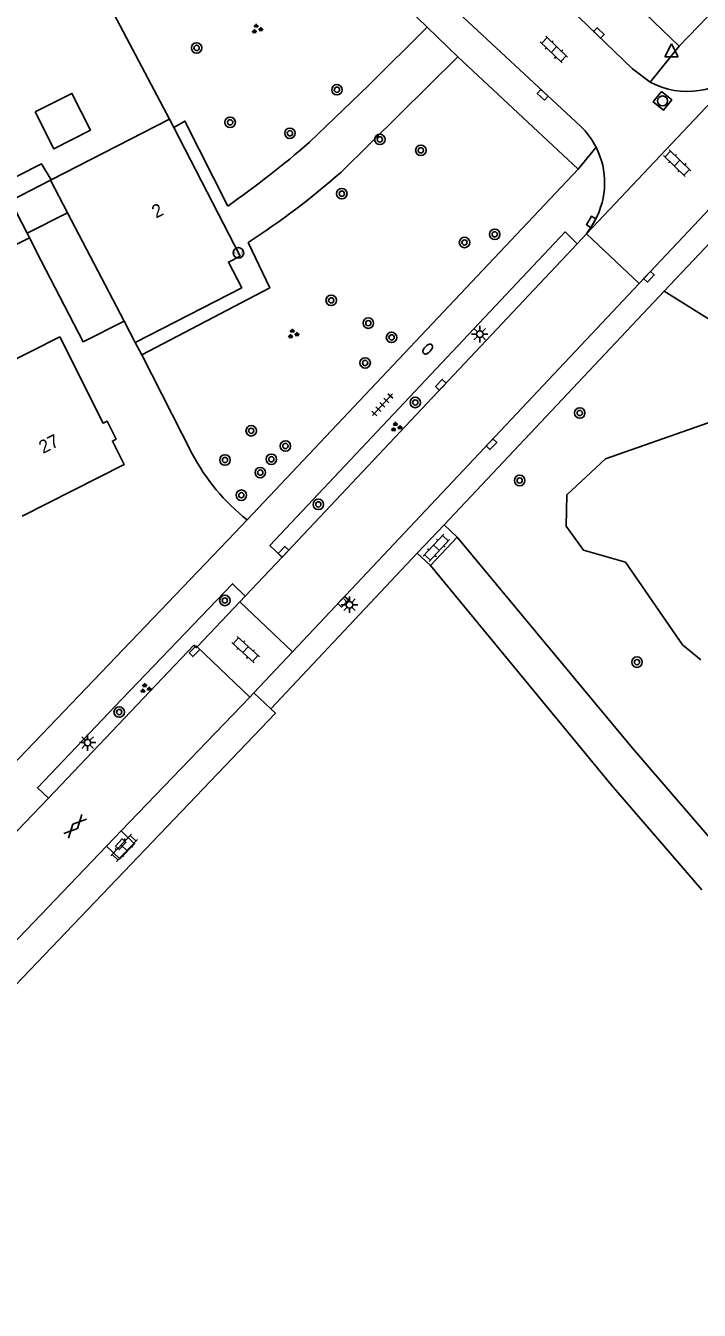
# Model space of a CAD drawing. Extents: x 128999 to 131010, y 395498 to 399007.
# Drawn here: x 130585.4 to 130636.7, y 398150.1 to 398247.9 of the extents above; entities that cross this region are included whole.
import ezdxf

# ---------------------------------------------------------------- set-up
doc = ezdxf.new("R2010")
doc.units = 0
for name, color, linetype in [('gg-afsc-erfafscheiding', 7, 'Continuous'), ('gg-anno-huisnummerreeks BGT', 7, 'Continuous'), ('gg-bbg-bijgebouw', 7, 'Continuous'), ('gg-bbg-gedigitaliseerde bijgebouw', 7, 'Continuous'), ('gg-bbg-hoofdgebouw', 7, 'Continuous'), ('gg-bbg-tussenscheiding', 7, 'Continuous'), ('gg-knt-onverhard', 7, 'Continuous'), ('gg-knt-verharding', 7, 'Continuous'), ('gt-grn-groengrens', 7, 'Continuous'), ('gt-grn-vlakafsluiter', 7, 'Continuous'), ('gt-grn-weggrens', 7, 'Continuous'), ('gt-symb-boom', 7, 'Continuous'), ('gt-symb-brandkraan', 7, 'Continuous'), ('gt-symb-gesloten verharding', 7, 'Continuous'), ('gt-symb-groenvak', 7, 'Continuous'), ('gt-symb-hoogtemerk', 7, 'Continuous'), ('gt-symb-klinker verharding', 7, 'Continuous'), ('gt-symb-kolk', 7, 'Continuous'), ('gt-symb-kolk center center', 7, 'Continuous'), ('gt-symb-lichtmast', 7, 'Continuous'), ('gt-symb-rioolschacht', 7, 'Continuous'), ('gt-symb-tegel verharding', 7, 'Continuous'), ('gt-symb-waterafsluiter', 7, 'Continuous')]:
    doc.layers.add(name, color=color, linetype=linetype)

# ---------------------------------------------------------------- blocks, each defined once
blk = doc.blocks.new('gt0-WAFSL')
at = {"layer": 'gt-symb-waterafsluiter'}
for p, q in [((-0.5, -0.333), (0, 0.667)), ((0, 0.667), (0.5, -0.333)), ((0.5, -0.333), (-0.5, -0.333))]:
    blk.add_line(p, q, dxfattribs=at)
blk = doc.blocks.new('gt0-KOLK')
at = {"layer": 'gt-symb-kolk'}
blk.add_lwpolyline([(0, 0), (0.375, 0), (0.375, 0.4), (-0.375, 0.4), (-0.375, 0), (0, 0)], dxfattribs=at)
blk = doc.blocks.new('gt0-KL1')
at = {"layer": 'gt-symb-klinker verharding'}
for p, q in [((-1.15, 0.3), (1.15, 0.3)), ((-1, -0.3), (-1, 0.3)), ((-0.5, 0.3), (-0.5, 0.45)), ((0, -0.3), (0, 0.3)), ((0.5, 0.3), (0.5, 0.45)), ((1, -0.3), (1, 0.3)), ((-1.15, -0.3), (1.15, -0.3)), ((-0.5, -0.45), (-0.5, -0.3)), ((0.5, -0.45), (0.5, -0.3))]:
    blk.add_line(p, q, dxfattribs=at)
blk = doc.blocks.new('gt0-RS')
at = {"layer": 'gt-symb-rioolschacht'}
blk.add_lwpolyline([(-0.5, -0.5), (0.5, -0.5), (0.5, 0.5), (-0.5, 0.5)], close=True, dxfattribs=at)
blk.add_circle((0, 0), 0.375, dxfattribs=at)
blk = doc.blocks.new('gt0-BOOM')
at = {"layer": 'gt-symb-boom'}
for radius in [0.4, 0.2]:
    blk.add_circle((0, 0), radius, dxfattribs=at)
blk = doc.blocks.new('gt0-BR')
at = {"layer": 'gt-symb-brandkraan'}
for centre, radius, start, end in [((-0.244, 0), 0.206, 107.56694, 252.43307), ((0.599, -2.664), 3, 106.89205, 107.56694), ((0, -0.691), 0.938, 73.10799, 106.89205), ((-0.599, -2.664), 3, 72.43309, 73.10799), ((0.244, 0), 0.206, 287.56695, 72.43309), ((0.599, 2.664), 3, 252.43307, 253.10797), ((0, 0.691), 0.938, 253.10797, 286.89206), ((-0.599, 2.664), 3, 286.89206, 287.56695)]:
    blk.add_arc(centre, radius, start, end, dxfattribs=at)
blk = doc.blocks.new('gt0-LMAST')
at = {"layer": 'gt-symb-lichtmast'}
for p, q in [((-0.182, 0.173), (-0.447, 0.438)), ((-0.005, 0.246), (-0.005, 0.621)), ((0.172, 0.173), (0.437, 0.438)), ((-0.255, -0.004), (-0.63, -0.004)), ((-0.182, -0.181), (-0.447, -0.446)), ((-0.005, -0.254), (-0.005, -0.629)), ((0.437, -0.446), (0.172, -0.181)), ((0.245, -0.004), (0.62, -0.004))]:
    blk.add_line(p, q, dxfattribs=at)
blk.add_circle((-0.005, -0.004), 0.25, dxfattribs=at)
blk = doc.blocks.new('gt0-GRVAK')
at = {"layer": 'gt-symb-groenvak'}
for p, q in [((-0.11, 0.189), (-0.228, 0.24)), ((-0.182, 0.153), (0.088, 0.153)), ((-0.091, 0.211), (-0.156, 0.322)), ((-0.047, 0.214), (-0.047, 0.393)), ((-0.004, 0.211), (0.061, 0.322)), ((0.015, 0.189), (0.133, 0.24)), ((0.262, -0.052), (0.197, 0.059)), ((0.305, -0.049), (0.305, 0.13)), ((0.349, -0.052), (0.414, 0.059)), ((-0.245, -0.228), (-0.363, -0.177)), ((-0.318, -0.264), (-0.047, -0.264)), ((-0.226, -0.206), (-0.291, -0.095)), ((-0.183, -0.203), (-0.183, -0.024)), ((-0.139, -0.206), (-0.074, -0.095)), ((-0.12, -0.228), (-0.002, -0.177)), ((0.243, -0.074), (0.125, -0.023)), ((0.17, -0.11), (0.441, -0.11)), ((0.368, -0.074), (0.486, -0.023))]:
    blk.add_line(p, q, dxfattribs=at)
blk = doc.blocks.new('gt0-TEG1')
at = {"layer": 'gt-symb-tegel verharding'}
for p, q in [((-1.125, 0), (1.125, 0)), ((-0.9, -0.25), (-0.9, 0.25)), ((-0.45, -0.25), (-0.45, 0.25)), ((0, -0.25), (0, 0.25)), ((0.45, -0.25), (0.45, 0.25)), ((0.9, -0.25), (0.9, 0.25))]:
    blk.add_line(p, q, dxfattribs=at)
blk = doc.blocks.new('gt0-HMERK')
at = {"layer": 'gt-symb-hoogtemerk'}
blk.add_circle((0, 0), 0.4, dxfattribs=at)
blk.add_text('N.A.P', height=0.2, dxfattribs=at).set_placement((-0.354, -0.1))
blk = doc.blocks.new('gt0-KOLKCC')
at = {"layer": 'gt-symb-kolk center center'}
blk.add_lwpolyline([(-0.375, 0.2), (0.375, 0.2), (0.375, -0.2), (-0.375, -0.2)], close=True, dxfattribs=at)
blk = doc.blocks.new('gt0-GESVH1')
at = {"layer": 'gt-symb-gesloten verharding'}
for p, q in [((-0.992, -0.261), (0.008, 0.239)), ((0.008, -0.261), (-0.992, 0.239)), ((0.008, 0.239), (1.008, -0.261)), ((1.008, 0.239), (0.008, -0.261))]:
    blk.add_line(p, q, dxfattribs=at)

msp = doc.modelspace()

# ---------------------------------------------------------------- linework, layer by layer
at = {"layer": 'gg-afsc-erfafscheiding'}
msp.add_line((130594.284, 398222.869), (130598.126, 398215.317), dxfattribs=at)
msp.add_arc((130611.885, 398222.502), 15.522, 207.57389, 231.88914, dxfattribs=at)
at = {"layer": 'gg-bbg-bijgebouw'}
for p, q in [((130585.544, 398232.134), (130585.729, 398231.775)), ((130585.729, 398231.775), (130586.63, 398230.03))]:
    msp.add_line(p, q, dxfattribs=at)
for points in [[(130587.335, 398236.162), (130584.279, 398234.586), (130585.544, 398232.134)], [(130586.63, 398230.03), (130589.81, 398223.86), (130592.95, 398225.42)]]:
    msp.add_lwpolyline(points, dxfattribs=at)
at = {"layer": 'gg-bbg-gedigitaliseerde bijgebouw'}
msp.add_lwpolyline([(130586.159, 398241.368), (130588.957, 398242.783), (130590.372, 398239.985), (130587.574, 398238.57), (130586.159, 398241.368)], dxfattribs=at)
at = {"layer": 'gg-bbg-hoofdgebouw'}
for p, q in [((130596.39, 398240.83), (130587.39, 398236.19)), ((130596.721, 398240.188), (130596.39, 398240.83)), ((130587.39, 398236.19), (130587.335, 398236.162)), ((130592.95, 398225.42), (130593.78, 398223.8))]:
    msp.add_line(p, q, dxfattribs=at)
for points in [[(130593.78, 398223.8), (130601.89, 398227.97), (130600.88, 398229.93), (130601.77, 398230.39), (130596.721, 398240.188)], [(130581.327, 398218.378), (130584.722, 398220.094), (130583.73, 398222.057), (130588.03, 398224.22)], [(130588.03, 398224.22), (130591.34, 398217.66), (130591.64, 398217.81), (130592.33, 398216.44), (130592.04, 398216.29), (130592.94, 398214.5), (130585.172, 398210.573)]]:
    msp.add_lwpolyline(points, dxfattribs=at)
at = {"layer": 'gg-bbg-tussenscheiding'}
for p, q in [((130587.335, 398236.162), (130588.633, 398233.679)), ((130588.633, 398233.679), (130585.544, 398232.134)), ((130588.633, 398233.679), (130592.95, 398225.42))]:
    msp.add_line(p, q, dxfattribs=at)
at = {"layer": 'gg-knt-onverhard'}
msp.add_lwpolyline([(130604.1, 398195.888), (130604.457, 398195.547), (130548.867, 398137.379)], dxfattribs=at)
at = {"layer": 'gg-knt-verharding'}
for p, q in [((130649.154, 398260.947), (130635.211, 398246.372)), ((130635.211, 398246.372), (130627.601, 398253.741)), ((130614.557, 398249.213), (130616.014, 398247.821)), ((130618.349, 398245.572), (130609.43, 398236.757)), ((130618.349, 398245.572), (130627.524, 398237.016)), ((130634.056, 398227.706), (130648.55, 398243.06)), ((130627.524, 398237.016), (130602.305, 398210.289)), ((130627.449, 398231.324), (130628.142, 398232.092)), ((130604.965, 398207.444), (130627.449, 398231.324)), ((130605.757, 398200.239), (130632.154, 398228.307)), ((130617.296, 398209.912), (130634.056, 398227.706)), ((130594.284, 398222.869), (130593.78, 398223.8)), ((130602.305, 398210.289), (130601.374, 398209.303)), ((130601.374, 398209.303), (130582.081, 398189.161)), ((130615.262, 398207.751), (130617.296, 398209.912)), ((130617.296, 398209.912), (130618.287, 398208.964)), ((130616.265, 398206.809), (130618.287, 398208.964)), ((130602.157, 398204.478), (130604.965, 398207.444)), ((130604.1, 398195.888), (130615.262, 398207.751)), ((130615.262, 398207.751), (130616.265, 398206.809)), ((130601.739, 398204.036), (130602.157, 398204.478)), ((130598.5, 398200.614), (130601.739, 398204.036)), ((130601.739, 398204.036), (130605.757, 398200.239)), ((130602.503, 398196.779), (130598.5, 398200.614)), ((130602.809, 398197.105), (130605.757, 398200.239)), ((130602.503, 398196.779), (130592.724, 398186.579)), ((130602.809, 398197.105), (130602.503, 398196.779)), ((130602.809, 398197.105), (130604.1, 398195.888)), ((130587.177, 398189.075), (130584.779, 398186.573)), ((130592.724, 398186.579), (130591.605, 398185.413)), ((130591.605, 398185.413), (130575.769, 398168.895))]:
    msp.add_line(p, q, dxfattribs=at)
for points in [[(130622.14, 398253.836), (130631.641, 398244.649), (130632.991, 398243.643)], [(130627.696, 398240.284), (130617.349, 398249.912), (130613.661, 398252.976)], [(130607.049, 398239.058), (130611.565, 398243.405), (130616.014, 398247.821)], [(130632.154, 398228.307), (130645.446, 398242.4), (130649.431, 398246.561)], [(130596.721, 398240.188), (130597.57, 398240.673), (130600.823, 398234.195)], [(130587.39, 398236.19), (130586.65, 398237.41), (130536.85, 398212.13), (130524.14, 398219.45)], [(130628.786, 398233.094), (130628.558, 398232.698), (130628.36, 398232.39), (130628.142, 398232.092)], [(130542.03, 398207.54), (130541.18, 398209.22), (130585.729, 398231.775)], [(130604.965, 398207.444), (130604.035, 398208.343), (130626.516, 398232.227), (130627.449, 398231.324)], [(130602.381, 398231.418), (130604.032, 398227.972), (130594.284, 398222.869)], [(130639.08, 398184.26), (130631.65, 398192.88), (130618.287, 398208.964)], [(130636.94, 398182.09), (130630.06, 398190.07), (130616.265, 398206.809)], [(130592.772, 398196.61), (130601.197, 398205.414), (130602.157, 398204.478)], [(130587.177, 398189.075), (130598.25, 398200.733), (130598.439, 398200.549), (130598.5, 398200.614)], [(130587.177, 398189.075), (130586.33, 398189.878), (130592.772, 398196.61)], [(130591.605, 398185.413), (130592.615, 398184.444), (130593.734, 398185.61), (130592.724, 398186.579)]]:
    msp.add_lwpolyline(points, dxfattribs=at)
for centre, radius, start, end in [((130635.817, 398248.85), 5.924, 241.51355, 316.11226), ((130623.541, 398235.973), 5.987, 26.82517, 46.0552), ((130560.078, 398292.777), 71.358, 304.81941, 311.16591), ((130623.546, 398235.977), 5.981, 331.17882, 26.80921), ((130570.47, 398280.873), 58.857, 302.83258, 311.4489)]:
    msp.add_arc(centre, radius, start, end, dxfattribs=at)
at = {"layer": 'gt-grn-groengrens'}
for points in [[(130634.056, 398227.706), (130637.721, 398225.426)], [(130640.383, 398218.729), (130629.585, 398214.928), (130626.648, 398212.197), (130626.598, 398209.796), (130627.921, 398207.968), (130631.112, 398207.059), (130635.448, 398200.763), (130636.856, 398199.628)]]:
    msp.add_lwpolyline(points, dxfattribs=at)
at = {"layer": 'gt-grn-vlakafsluiter'}
msp.add_line((130596.39, 398240.83), (130588.078, 398256.57), dxfattribs=at)
at = {"layer": 'gt-grn-weggrens'}
for p, q in [((130618.349, 398245.572), (130616.014, 398247.821)), ((130635.211, 398246.372), (130632.991, 398243.643)), ((130640.086, 398244.743), (130628.142, 398232.092)), ((130628.884, 398238.675), (130627.524, 398237.016)), ((130632.154, 398228.307), (130628.142, 398232.092))]:
    msp.add_line(p, q, dxfattribs=at)

# ---------------------------------------------------------------- block references
at = {"layer": 'gt-symb-boom'}
for p in [(130598.457, 398246.244), (130609.143, 398243.062), (130601.01, 398240.577), (130605.564, 398239.743), (130612.411, 398239.276), (130615.533, 398238.442), (130609.514, 398235.138), (130618.862, 398231.423), (130621.16, 398232.044), (130608.708, 398227.011), (130611.533, 398225.275), (130613.304, 398224.189), (130611.289, 398222.243), (130615.109, 398219.232), (130627.633, 398218.427), (130602.616, 398217.072), (130605.219, 398215.913), (130600.619, 398214.845), (130604.149, 398214.904), (130603.304, 398213.888), (130623.057, 398213.285), (130601.865, 398212.165), (130607.725, 398211.463), (130600.607, 398204.144), (130631.993, 398199.448), (130592.563, 398195.639)]:
    msp.add_blockref('gt0-BOOM', p, dxfattribs=at)
at = {"layer": 'gt-symb-brandkraan', "rotation": -133.78457174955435}
msp.add_blockref('gt0-BR', (130616.056, 398223.3), dxfattribs=at)
at = {"layer": 'gt-symb-gesloten verharding', "rotation": 46.2154282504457}
msp.add_blockref('gt0-GESVH1', (130589.198, 398186.932), dxfattribs=at)
at = {"layer": 'gt-symb-groenvak'}
for p in [(130603.042, 398247.696), (130605.796, 398224.455), (130613.642, 398217.357), (130594.551, 398197.437)]:
    msp.add_blockref('gt0-GRVAK', p, dxfattribs=at)
at = {"layer": 'gt-symb-hoogtemerk'}
msp.add_blockref('gt0-HMERK', (130601.646, 398230.63), dxfattribs=at)
at = {"layer": 'gt-symb-klinker verharding'}
for p, rotation in [((130625.667, 398246.12), -43.86557836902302), ((130635.054, 398237.467), -44.02760489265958), ((130616.721, 398208.15), 47.391003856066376), ((130602.184, 398200.397), -42.447101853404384), ((130592.933, 398185.302), 46.418925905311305)]:
    msp.add_blockref('gt0-KL1', p, dxfattribs=dict(at, rotation=rotation))
at = {"layer": 'gt-symb-kolk'}
for p, rotation in [((130628.953, 398247.239), -43.86557836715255), ((130624.95, 398242.824), 137.22907135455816), ((130628.672, 398232.892), 59.53735995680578), ((130632.755, 398228.946), -133.3379561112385), ((130617.197, 398220.434), 46.74307034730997), ((130620.763, 398216.188), -133.21767957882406), ((130605.216, 398207.709), 46.58101077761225), ((130609.464, 398204.185), -133.25692965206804)]:
    msp.add_blockref('gt0-KOLK', p, dxfattribs=dict(at, rotation=rotation))
at = {"layer": 'gt-symb-kolk center center'}
for p, rotation in [((130598.303, 398200.276), -134.91895934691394), ((130592.676, 398185.565), 46.45841766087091)]:
    msp.add_blockref('gt0-KOLKCC', p, dxfattribs=dict(at, rotation=rotation))
at = {"layer": 'gt-symb-lichtmast'}
for p in [(130620.022, 398224.441), (130610.104, 398203.823), (130590.163, 398193.313)]:
    msp.add_blockref('gt0-LMAST', p, dxfattribs=at)
at = {"layer": 'gt-symb-rioolschacht', "rotation": -128.62400399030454}
msp.add_blockref('gt0-RS', (130633.937, 398242.212), dxfattribs=at)
at = {"layer": 'gt-symb-tegel verharding', "rotation": 47.391003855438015}
msp.add_blockref('gt0-TEG1', (130612.602, 398219.053), dxfattribs=at)
at = {"layer": 'gt-symb-waterafsluiter'}
msp.add_blockref('gt0-WAFSL', (130634.625, 398245.894), dxfattribs=at)

# ---------------------------------------------------------------- texts
at = {"layer": 'gg-anno-huisnummerreeks BGT'}
for s, rotation, p in [('2', 27.3, (130595.367, 398233.237)), ('27', 26.8, (130586.762, 398215.299))]:
    msp.add_text(s, height=1, rotation=rotation, dxfattribs=at).set_placement(p)

doc.saveas('drawing.dxf')
